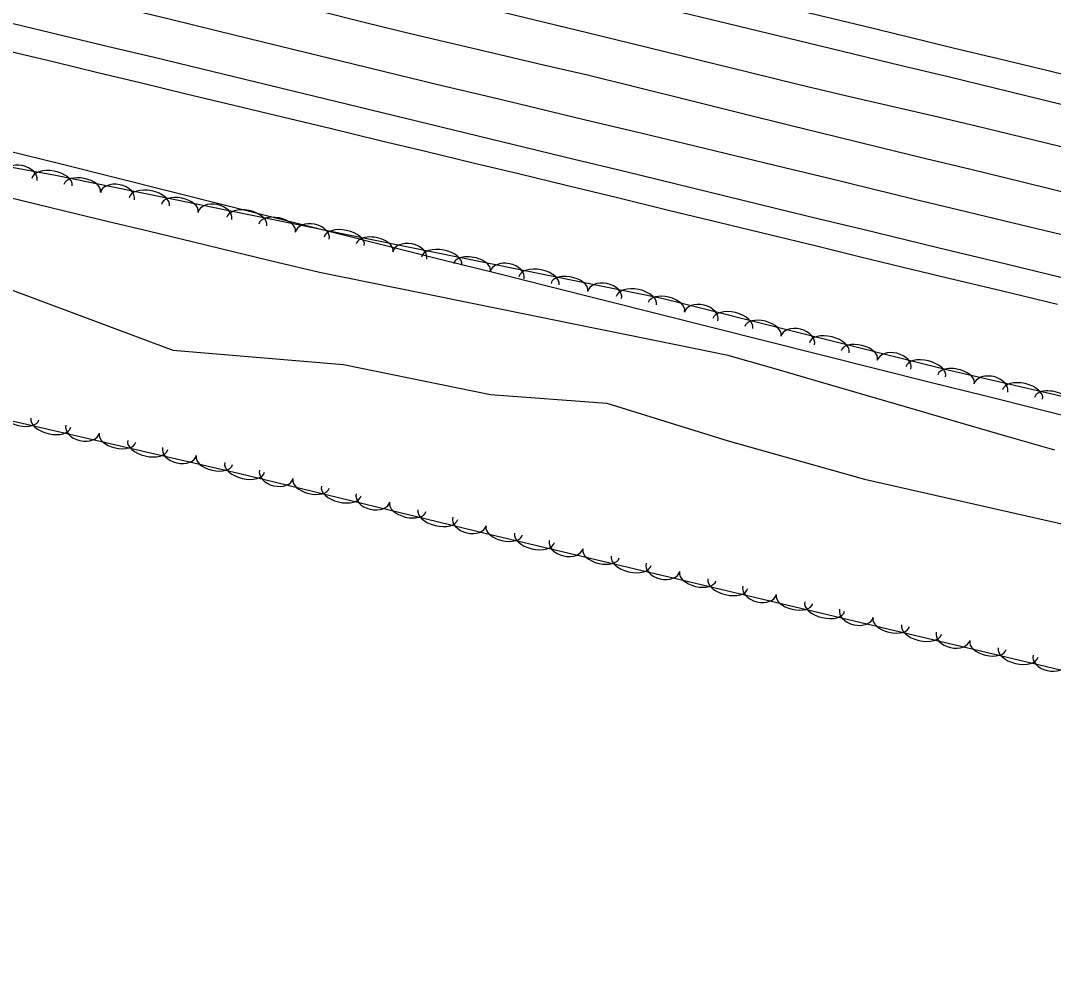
# Model space of a CAD drawing. Extents: x 1441650 to 1491889, y 345904 to 358319.
# Drawn here: x 1462163.4 to 1462458.7, y 350353.3 to 350621.9 of the extents above; entities that cross this region are included whole.
import ezdxf

# ---------------------------------------------------------------- set-up
doc = ezdxf.new("R2010")
doc.units = 0
for name, color, linetype in [('S_DITCHLINE', 7, 'Continuous'), ('S_EDGE_PAVEMENT', 7, 'Continuous'), ('S_PAVEMENT_CROWN', 7, 'Continuous'), ('S_SHOULDER', 7, 'Continuous'), ('S_STREAM', 7, 'Continuous'), ('S_TREE', 7, 'Continuous')]:
    doc.layers.add(name, color=color, linetype=linetype)

msp = doc.modelspace()

# ---------------------------------------------------------------- linework, layer by layer
at = {"layer": 'S_DITCHLINE'}
msp.add_lwpolyline([(1462151.67, 350573.38), (1462163.82, 350570.45), (1462175.97, 350567.52), (1462188.13, 350564.59), (1462200.28, 350561.66), (1462212.43, 350558.73), (1462224.59, 350555.8), (1462236.74, 350552.87), (1462248.89, 350549.94), (1462263.44, 350547), (1462277.99, 350544.06), (1462292.53, 350541.11), (1462307.08, 350538.17), (1462321.62, 350535.23), (1462336.17, 350532.29), (1462350.71, 350529.34), (1462365.26, 350526.4), (1462378.66, 350522.51), (1462392.06, 350518.62), (1462405.45, 350514.72), (1462418.85, 350510.83), (1462432.25, 350506.94), (1462445.65, 350503.05), (1462459.04, 350499.15)], dxfattribs=at)
at = {"layer": 'S_EDGE_PAVEMENT'}
for points in [[(1462160.94, 350671.04), (1462174.88, 350667.49), (1462188.18, 350664.2), (1462201.48, 350660.91), (1462214.78, 350657.62), (1462228.08, 350654.33), (1462241.16, 350651.2), (1462254.24, 350648.06), (1462267.33, 350644.93), (1462280.41, 350641.8), (1462293.23, 350638.68), (1462306.04, 350635.56), (1462318.86, 350632.44), (1462331.68, 350629.32), (1462345.92, 350625.87), (1462360.15, 350622.42), (1462374.39, 350618.98), (1462388.62, 350615.53), (1462401.94, 350612.32), (1462415.26, 350609.1), (1462428.58, 350605.89), (1462441.9, 350602.67), (1462456.26, 350599.16), (1462470.63, 350595.64)], [(1462161.26, 350621.09), (1462174.69, 350617.86), (1462188.11, 350614.63), (1462201.54, 350611.4), (1462214.96, 350608.16), (1462227.92, 350605.02), (1462240.88, 350601.88), (1462253.83, 350598.75), (1462266.79, 350595.61), (1462280.5, 350592.29), (1462294.22, 350588.97), (1462307.93, 350585.65), (1462321.65, 350582.33), (1462336.06, 350578.81), (1462350.47, 350575.3), (1462364.87, 350571.78), (1462379.28, 350568.27), (1462391.77, 350565.25), (1462404.26, 350562.24), (1462416.75, 350559.23), (1462429.23, 350556.22), (1462445.22, 350552.32), (1462461.2, 350548.43)]]:
    msp.add_lwpolyline(points, dxfattribs=at)
at = {"layer": 'S_PAVEMENT_CROWN'}
for points in [[(1462157.72, 350659.43), (1462171.45, 350655.92), (1462185.05, 350652.6), (1462198.65, 350649.29), (1462212.26, 350645.97), (1462225.86, 350642.65), (1462239.52, 350639.35), (1462253.17, 350636.04), (1462266.83, 350632.74), (1462280.48, 350629.44), (1462304.52, 350623.58), (1462328.57, 350617.73), (1462342.93, 350614.2), (1462357.3, 350610.67), (1462371.67, 350607.13), (1462386.04, 350603.6), (1462399.28, 350600.53), (1462412.52, 350597.45), (1462425.76, 350594.37), (1462439, 350591.29), (1462453.49, 350587.74), (1462467.98, 350584.2)], [(1462144.82, 350649.64), (1462167.61, 350644.92), (1462181.26, 350641.51), (1462194.92, 350638.11), (1462208.57, 350634.7), (1462222.23, 350631.29), (1462235.48, 350627.99), (1462248.74, 350624.69), (1462261.99, 350621.4), (1462275.24, 350618.1), (1462287.81, 350615.16), (1462300.38, 350612.23), (1462312.94, 350609.3), (1462325.51, 350606.36), (1462340.06, 350602.74), (1462354.61, 350599.12), (1462369.16, 350595.5), (1462383.71, 350591.88), (1462396.56, 350588.76), (1462409.4, 350585.64), (1462422.24, 350582.51), (1462435.08, 350579.39), (1462450.21, 350575.7), (1462465.34, 350572.02)], [(1462151.1, 350635.48), (1462164.27, 350632.45), (1462178.13, 350629.09), (1462192, 350625.74), (1462205.87, 350622.38), (1462219.74, 350619.02), (1462232.64, 350615.87), (1462245.54, 350612.71), (1462258.44, 350609.55), (1462271.34, 350606.4), (1462284.74, 350603.18), (1462298.14, 350599.97), (1462311.53, 350596.76), (1462324.93, 350593.55), (1462339.16, 350590.15), (1462353.38, 350586.74), (1462367.6, 350583.34), (1462381.83, 350579.94), (1462394.22, 350576.92), (1462406.61, 350573.9), (1462419, 350570.88), (1462431.39, 350567.86), (1462447.23, 350564.05), (1462463.08, 350560.23)]]:
    msp.add_lwpolyline(points, dxfattribs=at)
at = {"layer": 'S_SHOULDER'}
for points in [[(1462162.65, 350679.15), (1462176.29, 350675.67), (1462189.67, 350672.45), (1462203.04, 350669.22), (1462216.42, 350666), (1462229.79, 350662.77), (1462242.79, 350659.58), (1462255.79, 350656.39), (1462268.79, 350653.2), (1462281.79, 350650.01), (1462294.76, 350646.83), (1462307.73, 350643.65), (1462320.69, 350640.47), (1462333.66, 350637.29), (1462348.15, 350633.84), (1462362.63, 350630.38), (1462377.12, 350626.93), (1462391.6, 350623.47), (1462404.43, 350620.36), (1462417.25, 350617.26), (1462430.07, 350614.15), (1462442.89, 350611.05), (1462457.21, 350607.59), (1462471.54, 350604.13)], [(1462160.63, 350613.11), (1462173.07, 350610.1), (1462185.5, 350607.1), (1462197.94, 350604.1), (1462210.38, 350601.09), (1462224.34, 350597.74), (1462238.31, 350594.38), (1462252.28, 350591.03), (1462266.25, 350587.67), (1462279.53, 350584.47), (1462292.81, 350581.27), (1462306.1, 350578.06), (1462319.38, 350574.86), (1462334.02, 350571.3), (1462348.67, 350567.74), (1462363.31, 350564.18), (1462377.95, 350560.61), (1462390.56, 350557.56), (1462403.17, 350554.51), (1462415.78, 350551.46), (1462428.39, 350548.4), (1462444.11, 350544.61), (1462459.84, 350540.82)]]:
    msp.add_lwpolyline(points, dxfattribs=at)
at = {"layer": 'S_STREAM'}
msp.add_lwpolyline([(1461761.18, 350613.11), (1461854.43, 350590.1), (1461871.61, 350589.48), (1461928.27, 350575.53), (1461962.5, 350567.25), (1462013.59, 350553.52), (1462054.78, 350554.57), (1462066.93, 350558.78), (1462091.1, 350560.16), (1462150.98, 350548.54), (1462206.96, 350527.64), (1462255.72, 350523.58), (1462297.73, 350515.06), (1462330.99, 350512.55), (1462365.67, 350501.81), (1462404.66, 350490.83), (1462479.26, 350473.9), (1462524.58, 350460.08), (1462626.68, 350442.79), (1462748.76, 350419.73), (1462807.29, 350407.46)], dxfattribs=at)
at = {"layer": 'S_TREE'}
for points in [[(1462792.83, 350353.26), (1462645.93, 350393.79), (1462552.33, 350413.65), (1462466.33, 350434.9), (1462297.33, 350474.95), (1462225.74, 350492.4), (1462150.96, 350509.65), (1462107.87, 350520.68), (1462062.5, 350543.09), (1462049.06, 350562.47), (1462052.99, 350583.29), (1462082.26, 350594.35), (1462173.41, 350577.67), (1462256.79, 350560.77), (1462346.7, 350542.54), (1462428.11, 350522.2), (1462511.58, 350502.88), (1462594.21, 350481.87), (1462640.08, 350467.79), (1462664.94, 350462.79), (1462733.55, 350446.76), (1462793.42, 350430.73), (1462867, 350414.64)], [(1462159.47, 350584.81), (1462175, 350580.91), (1462190.53, 350577.02), (1462206.06, 350573.12), (1462221.59, 350569.23), (1462237.12, 350565.33), (1462252.64, 350561.43), (1462268.17, 350557.54), (1462283.7, 350553.64), (1462299.23, 350549.75), (1462314.76, 350545.85), (1462330.29, 350541.96), (1462345.81, 350538.06), (1462361.34, 350534.16), (1462376.87, 350530.27), (1462392.4, 350526.37), (1462407.93, 350522.48), (1462423.46, 350518.58), (1462438.99, 350514.69), (1462454.51, 350510.79), (1462470.04, 350506.89)], [(1462159.47, 350584.81), (1462175, 350580.91), (1462190.53, 350577.02), (1462206.06, 350573.12), (1462221.59, 350569.23), (1462237.12, 350565.33), (1462252.64, 350561.43), (1462268.17, 350557.54), (1462283.7, 350553.64), (1462299.23, 350549.75), (1462314.76, 350545.85), (1462330.29, 350541.96), (1462345.81, 350538.06), (1462361.34, 350534.16), (1462376.87, 350530.27), (1462392.4, 350526.37), (1462407.93, 350522.48), (1462423.46, 350518.58), (1462438.99, 350514.69), (1462454.51, 350510.79), (1462470.04, 350506.89)]]:
    msp.add_lwpolyline(points, dxfattribs=at)
for centre, major_axis, ratio, start_param, end_param in [((1462163.22, 350577.11), (-4.87, 0.89), 0.685194, 3.141593, 6.283185), ((1462172.37, 350575.7), (-5.77, 1.06), 0.549986, 3.141593, 6.283185), ((1462181.02, 350573.96), (-5.24, 1.06), 0.540607, 3.141593, 6.283185), ((1462191.07, 350571.66), (-4.86, 0.98), 0.685194, 3.141593, 6.283185), ((1462200.19, 350570.07), (-5.75, 1.17), 0.549986, 3.141593, 6.283185), ((1462208.89, 350568.31), (-5.24, 1.06), 0.540607, 3.141593, 6.283185), ((1462218.93, 350566.01), (-4.86, 0.98), 0.685194, 3.141593, 6.283185), ((1462228.06, 350564.43), (-5.75, 1.17), 0.549986, 3.141593, 6.283185), ((1462236.75, 350562.66), (-5.24, 1.06), 0.540607, 3.141593, 6.283185), ((1462246.79, 350560.36), (-4.86, 0.98), 0.685194, 3.141593, 6.283185), ((1462255.92, 350558.78), (-5.75, 1.17), 0.549986, 3.141593, 6.283185), ((1462264.61, 350557.02), (-5.24, 1.06), 0.540729, 3.141893, 6.283486), ((1462274.65, 350554.72), (-4.86, 0.99), 0.685348, 3.142101, 6.283693), ((1462283.77, 350553.13), (-5.75, 1.17), 0.55011, 3.141903, 6.283495), ((1462292.46, 350551.37), (-5.24, 1.06), 0.540729, 3.141893, 6.283486), ((1462302.5, 350549.07), (-4.86, 0.99), 0.685348, 3.142101, 6.283693), ((1462311.63, 350547.49), (-5.75, 1.17), 0.55011, 3.141903, 6.283495), ((1462320.32, 350545.73), (-5.24, 1.06), 0.540729, 3.141893, 6.283486), ((1462330.36, 350543.42), (-4.86, 0.99), 0.685348, 3.142101, 6.283693), ((1462339.48, 350541.84), (-5.75, 1.17), 0.55011, 3.141903, 6.283495), ((1462348.06, 350540.02), (-5.19, 1.3), 0.540607, 3.141593, 6.283185), ((1462357.99, 350537.27), (-4.81, 1.2), 0.685193, 3.141593, 6.283185), ((1462367.04, 350535.28), (-5.69, 1.42), 0.549985, 3.141593, 6.283185), ((1462375.64, 350533.13), (-5.19, 1.3), 0.540607, 3.141593, 6.283185), ((1462385.57, 350530.38), (-4.81, 1.2), 0.685193, 3.141593, 6.283185), ((1462394.62, 350528.38), (-5.69, 1.42), 0.549985, 3.141593, 6.283185), ((1462403.22, 350526.24), (-5.19, 1.3), 0.540607, 3.141593, 6.283185), ((1462413.15, 350523.49), (-4.81, 1.2), 0.685193, 3.141593, 6.283185), ((1462422.2, 350521.49), (-5.69, 1.42), 0.549985, 3.141593, 6.283185), ((1462430.85, 350519.39), (-5.21, 1.21), 0.540615, 3.141513, 6.283106), ((1462440.83, 350516.81), (-4.83, 1.12), 0.685204, 3.141458, 6.283051), ((1462449.9, 350514.98), (-5.72, 1.32), 0.549994, 3.141511, 6.283103), ((1462458.54, 350512.98), (-5.21, 1.21), 0.540615, 3.141513, 6.283106), ((1462163.4, 350508.96), (5.21, -1.2), 0.540607, 3.141593, 6.283185), ((1462172.04, 350506.97), (5.72, -1.32), 0.549985, 3.141593, 6.283185), ((1462181.12, 350505.14), (4.83, -1.11), 0.685193, 3.141593, 6.283185), ((1462191.1, 350502.57), (5.21, -1.2), 0.540607, 3.141593, 6.283185), ((1462199.74, 350500.58), (5.72, -1.32), 0.549985, 3.141593, 6.283185), ((1462208.82, 350498.75), (4.83, -1.11), 0.685193, 3.141593, 6.283185), ((1462218.8, 350496.18), (5.21, -1.2), 0.540607, 3.141593, 6.283185), ((1462227.46, 350494.17), (5.7, -1.39), 0.549985, 3.141593, 6.283185), ((1462236.52, 350492.23), (4.81, -1.17), 0.685193, 3.141593, 6.283185), ((1462246.46, 350489.53), (5.19, -1.27), 0.540607, 3.141593, 6.283185), ((1462255.08, 350487.43), (5.7, -1.39), 0.549985, 3.141593, 6.283185), ((1462264.14, 350485.49), (4.81, -1.17), 0.685193, 3.141593, 6.283185), ((1462274.08, 350482.8), (5.19, -1.27), 0.540607, 3.141593, 6.283185), ((1462282.7, 350480.7), (5.7, -1.39), 0.549985, 3.141593, 6.283185), ((1462291.75, 350478.76), (4.81, -1.17), 0.685193, 3.141593, 6.283185), ((1462301.69, 350476.09), (5.2, -1.23), 0.540607, 3.141593, 6.283185), ((1462310.32, 350474.05), (5.71, -1.35), 0.549985, 3.141593, 6.283185), ((1462319.39, 350472.17), (4.82, -1.14), 0.685193, 3.141593, 6.283185), ((1462329.35, 350469.54), (5.2, -1.23), 0.540607, 3.141593, 6.283185), ((1462337.98, 350467.49), (5.71, -1.35), 0.549985, 3.141593, 6.283185), ((1462347.05, 350465.61), (4.82, -1.14), 0.685193, 3.141593, 6.283185), ((1462357.02, 350462.98), (5.2, -1.23), 0.540607, 3.141593, 6.283185), ((1462365.65, 350460.94), (5.71, -1.35), 0.549985, 3.141593, 6.283185), ((1462374.71, 350459.06), (4.82, -1.14), 0.685193, 3.141593, 6.283185), ((1462384.68, 350456.43), (5.2, -1.23), 0.540607, 3.141593, 6.283185), ((1462393.31, 350454.38), (5.71, -1.35), 0.549985, 3.141593, 6.283185), ((1462402.38, 350452.5), (4.82, -1.14), 0.685193, 3.141593, 6.283185), ((1462412.34, 350449.87), (5.2, -1.23), 0.540607, 3.141593, 6.283185), ((1462420.97, 350447.83), (5.71, -1.35), 0.549985, 3.141593, 6.283185), ((1462430.04, 350445.95), (4.82, -1.14), 0.685193, 3.141593, 6.283185), ((1462440, 350443.32), (5.2, -1.23), 0.540607, 3.141593, 6.283185), ((1462448.63, 350441.27), (5.71, -1.35), 0.549985, 3.141593, 6.283185), ((1462457.7, 350439.39), (4.82, -1.14), 0.685193, 3.141593, 6.283185)]:
    msp.add_ellipse(centre, major_axis=major_axis, ratio=ratio, start_param=start_param, end_param=end_param, dxfattribs=at)

doc.saveas('drawing.dxf')
